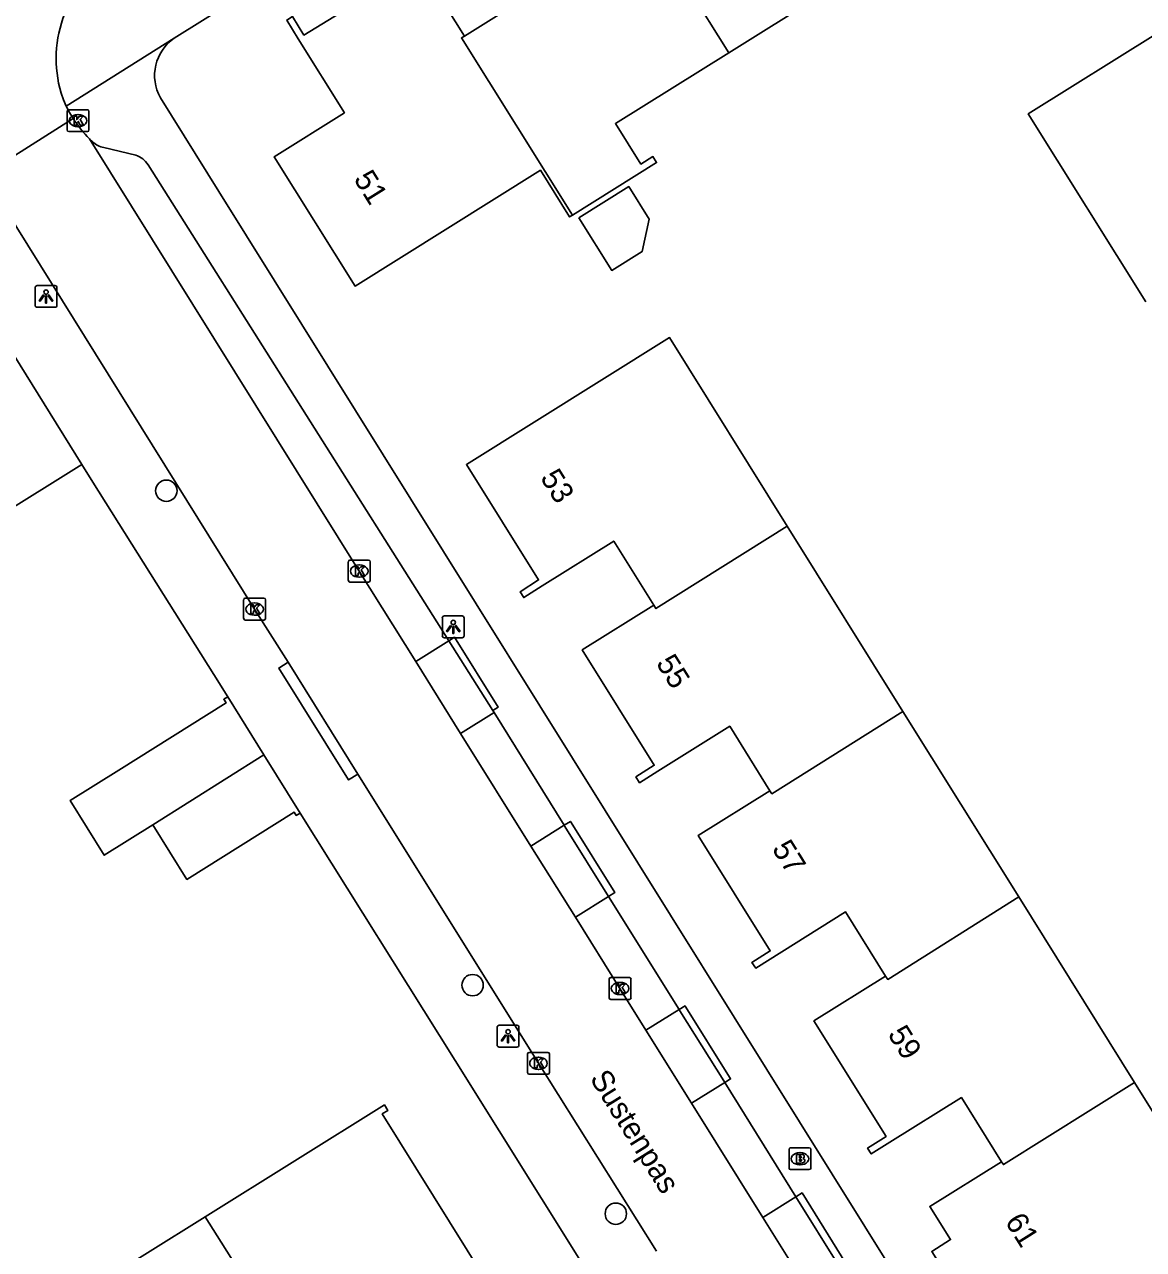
# Model space of a CAD drawing. Extents: x 158838 to 160074, y 386376 to 387776.
# Drawn here: x 159225.3 to 159276.5, y 386933.6 to 386989.6 of the extents above; entities that cross this region are included whole.
import ezdxf

# ---------------------------------------------------------------- set-up
doc = ezdxf.new("R2010")
doc.units = 0
for name, color, linetype in [('IMGEO_Boom', 7, 'Continuous'), ('IMGEO_Brandkraan', 7, 'Continuous'), ('IMGEO_Hek', 7, 'Continuous'), ('IMGEO_Kolk', 7, 'Continuous'), ('IMGEO_Lichtpunt', 7, 'Continuous'), ('IMGEO_Muur', 7, 'Continuous'), ('IMGEO_Openbare_ruimte_label', 7, 'Continuous'), ('IMGEO_Pand', 7, 'Continuous'), ('IMGEO_Pand_nummerreeks', 7, 'Continuous'), ('IMGEO_Parkeervlak_open', 7, 'Continuous'), ('IMGEO_Rijbaan_lokaal_open', 7, 'Continuous'), ('IMGEO_Voetpad_open', 7, 'Continuous')]:
    doc.layers.add(name, color=color, linetype=linetype)

msp = doc.modelspace()

# ---------------------------------------------------------------- linework, layer by layer
at = {"layer": 'IMGEO_Boom'}
for centre in [(159231.82, 386968.291), (159245.828, 386945.69), (159252.378, 386935.242)]:
    msp.add_circle(centre, 0.489, dxfattribs=at)
at = {"layer": 'IMGEO_Brandkraan'}
for p, q in [((159260.299, 386937.33), (159260.299, 386938.182)), ((159260.374, 386938.256), (159261.226, 386938.256)), ((159260.787, 386938.036), (159260.812, 386938.036)), ((159261.3, 386938.182), (159261.3, 386937.33)), ((159260.81, 386937.476), (159260.785, 386937.476)), ((159261.226, 386937.256), (159260.374, 386937.256))]:
    msp.add_line(p, q, dxfattribs=at)
for points in [[(159260.299, 386937.33), (159260.299, 386938.182)], [(159260.374, 386938.256), (159261.226, 386938.256)], [(159261.3, 386938.182), (159261.3, 386937.33)], [(159260.647, 386937.956), (159260.647, 386937.556), (159260.86, 386937.556)], [(159260.878, 386937.956), (159260.647, 386937.956)], [(159260.826, 386937.875), (159260.772, 386937.875), (159260.772, 386937.799)], [(159260.772, 386937.799), (159260.825, 386937.799)], [(159260.834, 386937.723), (159260.772, 386937.723), (159260.772, 386937.642)], [(159260.772, 386937.642), (159260.834, 386937.642)], [(159261.226, 386937.256), (159260.374, 386937.256)]]:
    msp.add_lwpolyline(points, dxfattribs=at)
for centre, radius, start, end in [((159260.376, 386938.18), 0.0765, 91.552, 178.448), ((159260.376, 386938.18), 0.0765, 91.552, 178.448), ((159261.224, 386938.18), 0.0765, 1.552, 88.448), ((159261.224, 386938.18), 0.0765, 1.552, 88.448), ((159260.827, 386937.837), 0.0379, 267.8285, 90.9355), ((159260.835, 386937.682), 0.0404, 269.8759, 90.5077), ((159260.866, 386937.807), 0.251, 268.6676, 293.5347), ((159260.882, 386937.811), 0.145, 59.4692, 91.5367), ((159260.907, 386937.858), 0.0922, 285.5137, 58.1501), ((159260.912, 386937.666), 0.105, 301.3115, 78.989), ((159260.376, 386937.332), 0.0765, 181.552, 268.448), ((159260.376, 386937.332), 0.0765, 181.552, 268.448), ((159261.224, 386937.332), 0.0765, 271.552, 358.448), ((159261.224, 386937.332), 0.0765, 271.552, 358.448)]:
    msp.add_arc(centre, radius, start, end, dxfattribs=at)
for centre, major_axis, ratio, start_param, end_param in [((159260.786, 386937.756), (-0.387, 0.002), 0.722429, 4.712389, 7.853982), ((159260.811, 386937.756), (-0.39, 0.002), 0.717154, 1.570796, 4.712389)]:
    msp.add_ellipse(centre, major_axis=major_axis, ratio=ratio, start_param=start_param, end_param=end_param, dxfattribs=at)
at = {"layer": 'IMGEO_Hek'}
msp.add_lwpolyline([(159228.453, 386968.689), (159233.986, 386959.896)], dxfattribs=at)
at = {"layer": 'IMGEO_Kolk'}
for p, q in [((159227.28, 386984.786), (159227.28, 386985.638)), ((159227.355, 386985.712), (159228.207, 386985.712)), ((159228.281, 386985.638), (159228.281, 386984.786)), ((159227.768, 386985.492), (159227.793, 386985.492)), ((159228.207, 386984.712), (159227.355, 386984.712)), ((159227.791, 386984.932), (159227.766, 386984.932)), ((159240.143, 386964.195), (159240.143, 386965.047)), ((159240.218, 386965.121), (159241.07, 386965.121)), ((159240.631, 386964.901), (159240.656, 386964.901)), ((159241.144, 386965.047), (159241.144, 386964.195)), ((159240.654, 386964.341), (159240.629, 386964.341)), ((159241.07, 386964.121), (159240.218, 386964.121)), ((159235.356, 386962.456), (159235.356, 386963.308)), ((159235.431, 386963.382), (159236.283, 386963.382)), ((159236.357, 386963.308), (159236.357, 386962.456)), ((159235.844, 386963.162), (159235.869, 386963.162)), ((159236.283, 386962.382), (159235.431, 386962.382)), ((159235.867, 386962.602), (159235.842, 386962.602)), ((159252.071, 386945.113), (159252.071, 386945.965)), ((159252.146, 386946.039), (159252.998, 386946.039)), ((159253.072, 386945.965), (159253.072, 386945.113)), ((159252.559, 386945.819), (159252.584, 386945.819)), ((159252.998, 386945.039), (159252.146, 386945.039)), ((159252.582, 386945.259), (159252.557, 386945.259)), ((159248.339, 386941.692), (159248.339, 386942.544)), ((159248.414, 386942.618), (159249.266, 386942.618)), ((159249.34, 386942.544), (159249.34, 386941.692)), ((159248.827, 386942.398), (159248.852, 386942.398)), ((159249.266, 386941.618), (159248.414, 386941.618)), ((159248.85, 386941.838), (159248.825, 386941.838))]:
    msp.add_line(p, q, dxfattribs=at)
for points in [[(159227.28, 386984.786), (159227.28, 386985.638)], [(159227.355, 386985.712), (159228.207, 386985.712)], [(159228.281, 386985.638), (159228.281, 386984.786)], [(159227.601, 386985.412), (159227.724, 386985.412), (159227.724, 386985.261), (159227.854, 386985.412), (159228.018, 386985.412), (159227.872, 386985.261), (159228.025, 386985.012), (159227.873, 386985.012), (159227.788, 386985.176), (159227.724, 386985.109), (159227.724, 386985.012), (159227.601, 386985.012), (159227.601, 386985.412)], [(159228.207, 386984.712), (159227.355, 386984.712)], [(159240.143, 386964.195), (159240.143, 386965.047)], [(159240.218, 386965.121), (159241.07, 386965.121)], [(159241.144, 386965.047), (159241.144, 386964.195)], [(159240.464, 386964.821), (159240.587, 386964.821), (159240.587, 386964.67), (159240.717, 386964.821), (159240.881, 386964.821), (159240.735, 386964.67), (159240.888, 386964.421), (159240.736, 386964.421), (159240.651, 386964.585), (159240.587, 386964.518), (159240.587, 386964.421), (159240.464, 386964.421), (159240.464, 386964.821)], [(159241.07, 386964.121), (159240.218, 386964.121)], [(159235.356, 386962.456), (159235.356, 386963.308)], [(159235.431, 386963.382), (159236.283, 386963.382)], [(159236.357, 386963.308), (159236.357, 386962.456)], [(159235.677, 386963.082), (159235.8, 386963.082), (159235.8, 386962.931), (159235.93, 386963.082), (159236.094, 386963.082), (159235.948, 386962.931), (159236.101, 386962.682), (159235.949, 386962.682), (159235.864, 386962.846), (159235.8, 386962.779), (159235.8, 386962.682), (159235.677, 386962.682), (159235.677, 386963.082)], [(159236.283, 386962.382), (159235.431, 386962.382)], [(159252.071, 386945.113), (159252.071, 386945.965)], [(159252.146, 386946.039), (159252.998, 386946.039)], [(159253.072, 386945.965), (159253.072, 386945.113)], [(159252.392, 386945.739), (159252.515, 386945.739), (159252.515, 386945.588), (159252.645, 386945.739), (159252.809, 386945.739), (159252.663, 386945.588), (159252.816, 386945.339), (159252.664, 386945.339), (159252.579, 386945.503), (159252.515, 386945.436), (159252.515, 386945.339), (159252.392, 386945.339), (159252.392, 386945.739)], [(159252.998, 386945.039), (159252.146, 386945.039)], [(159248.339, 386941.692), (159248.339, 386942.544)], [(159248.414, 386942.618), (159249.266, 386942.618)], [(159249.34, 386942.544), (159249.34, 386941.692)], [(159248.66, 386942.318), (159248.783, 386942.318), (159248.783, 386942.167), (159248.913, 386942.318), (159249.077, 386942.318), (159248.931, 386942.167), (159249.084, 386941.918), (159248.932, 386941.918), (159248.847, 386942.082), (159248.783, 386942.015), (159248.783, 386941.918), (159248.66, 386941.918), (159248.66, 386942.318)], [(159249.266, 386941.618), (159248.414, 386941.618)]]:
    msp.add_lwpolyline(points, dxfattribs=at)
for centre, start, end in [((159227.357, 386985.636), 91.552, 178.448), ((159227.357, 386985.636), 91.552, 178.448), ((159228.205, 386985.636), 1.552, 88.448), ((159228.205, 386985.636), 1.552, 88.448), ((159227.357, 386984.788), 181.552, 268.448), ((159227.357, 386984.788), 181.552, 268.448), ((159228.205, 386984.788), 271.552, 358.448), ((159228.205, 386984.788), 271.552, 358.448), ((159240.22, 386965.045), 91.552, 178.448), ((159240.22, 386965.045), 91.552, 178.448), ((159241.068, 386965.045), 1.552, 88.448), ((159241.068, 386965.045), 1.552, 88.448), ((159240.22, 386964.197), 181.552, 268.448), ((159240.22, 386964.197), 181.552, 268.448), ((159241.068, 386964.197), 271.552, 358.448), ((159241.068, 386964.197), 271.552, 358.448), ((159235.433, 386963.306), 91.552, 178.448), ((159235.433, 386963.306), 91.552, 178.448), ((159236.281, 386963.306), 1.552, 88.448), ((159236.281, 386963.306), 1.552, 88.448), ((159235.433, 386962.458), 181.552, 268.448), ((159235.433, 386962.458), 181.552, 268.448), ((159236.281, 386962.458), 271.552, 358.448), ((159236.281, 386962.458), 271.552, 358.448), ((159252.148, 386945.963), 91.552, 178.448), ((159252.148, 386945.963), 91.552, 178.448), ((159252.996, 386945.963), 1.552, 88.448), ((159252.996, 386945.963), 1.552, 88.448), ((159252.148, 386945.115), 181.552, 268.448), ((159252.148, 386945.115), 181.552, 268.448), ((159252.996, 386945.115), 271.552, 358.448), ((159252.996, 386945.115), 271.552, 358.448), ((159248.416, 386942.542), 91.552, 178.448), ((159248.416, 386942.542), 91.552, 178.448), ((159249.264, 386942.542), 1.552, 88.448), ((159249.264, 386942.542), 1.552, 88.448), ((159248.416, 386941.694), 181.552, 268.448), ((159248.416, 386941.694), 181.552, 268.448), ((159249.264, 386941.694), 271.552, 358.448), ((159249.264, 386941.694), 271.552, 358.448)]:
    msp.add_arc(centre, 0.0765, start, end, dxfattribs=at)
for centre, major_axis, ratio, start_param, end_param in [((159227.767, 386985.212), (-0.387, 0.002), 0.722429, 4.712389, 7.853982), ((159227.792, 386985.212), (-0.39, 0.002), 0.717154, 1.570796, 4.712389), ((159240.63, 386964.621), (-0.387, 0.002), 0.722429, 4.712389, 7.853982), ((159240.655, 386964.621), (-0.39, 0.002), 0.717154, 1.570796, 4.712389), ((159235.843, 386962.882), (-0.387, 0.002), 0.722429, 4.712389, 7.853982), ((159235.868, 386962.882), (-0.39, 0.002), 0.717154, 1.570796, 4.712389), ((159252.558, 386945.539), (-0.387, 0.002), 0.722429, 4.712389, 7.853982), ((159252.583, 386945.539), (-0.39, 0.002), 0.717154, 1.570796, 4.712389), ((159248.826, 386942.118), (-0.387, 0.002), 0.722429, 4.712389, 7.853982), ((159248.851, 386942.118), (-0.39, 0.002), 0.717154, 1.570796, 4.712389)]:
    msp.add_ellipse(centre, major_axis=major_axis, ratio=ratio, start_param=start_param, end_param=end_param, dxfattribs=at)
at = {"layer": 'IMGEO_Lichtpunt'}
for p, q in [((159225.819, 386977.58), (159225.819, 386976.773)), ((159225.819, 386977.58), (159225.819, 386976.773)), ((159226.721, 386977.675), (159225.913, 386977.675)), ((159226.721, 386977.675), (159225.913, 386977.675)), ((159226.815, 386976.773), (159226.815, 386977.58)), ((159226.815, 386976.773), (159226.815, 386977.58)), ((159225.913, 386976.679), (159226.721, 386976.679)), ((159225.913, 386976.679), (159226.721, 386976.679)), ((159244.443, 386962.473), (159244.443, 386961.666)), ((159244.443, 386962.473), (159244.443, 386961.666)), ((159245.345, 386962.568), (159244.537, 386962.568)), ((159245.345, 386962.568), (159244.537, 386962.568)), ((159245.439, 386961.666), (159245.439, 386962.473)), ((159245.439, 386961.666), (159245.439, 386962.473)), ((159244.537, 386961.572), (159245.345, 386961.572)), ((159244.537, 386961.572), (159245.345, 386961.572)), ((159246.951, 386943.761), (159246.951, 386942.954)), ((159246.951, 386943.761), (159246.951, 386942.954)), ((159247.853, 386943.856), (159247.045, 386943.856)), ((159247.853, 386943.856), (159247.045, 386943.856)), ((159247.947, 386942.954), (159247.947, 386943.761)), ((159247.947, 386942.954), (159247.947, 386943.761)), ((159247.045, 386942.86), (159247.853, 386942.86)), ((159247.045, 386942.86), (159247.853, 386942.86))]:
    msp.add_line(p, q, dxfattribs=at)
for points in [[(159226.193, 386977.244), (159226.232, 386977.216), (159226.044, 386976.954), (159226.006, 386976.981), (159226.193, 386977.244)], [(159226.295, 386977.196), (159226.342, 386977.196), (159226.342, 386976.874), (159226.295, 386976.874), (159226.295, 386977.196)], [(159226.405, 386977.216), (159226.443, 386977.243), (159226.63, 386976.981), (159226.591, 386976.953), (159226.405, 386977.216)], [(159244.817, 386962.137), (159244.856, 386962.109), (159244.668, 386961.847), (159244.63, 386961.874), (159244.817, 386962.137)], [(159244.919, 386962.089), (159244.966, 386962.089), (159244.966, 386961.767), (159244.919, 386961.767), (159244.919, 386962.089)], [(159245.029, 386962.109), (159245.067, 386962.136), (159245.254, 386961.874), (159245.215, 386961.846), (159245.029, 386962.109)], [(159247.325, 386943.425), (159247.364, 386943.397), (159247.176, 386943.135), (159247.138, 386943.162), (159247.325, 386943.425)], [(159247.427, 386943.377), (159247.474, 386943.377), (159247.474, 386943.055), (159247.427, 386943.055), (159247.427, 386943.377)], [(159247.537, 386943.397), (159247.575, 386943.424), (159247.762, 386943.162), (159247.723, 386943.134), (159247.537, 386943.397)]]:
    msp.add_lwpolyline(points, dxfattribs=at)
for centre in [(159226.318, 386977.378), (159244.942, 386962.271), (159247.45, 386943.559)]:
    msp.add_circle(centre, 0.0994, dxfattribs=at)
for centre, start, end in [((159225.913, 386977.58), 90, 180), ((159225.913, 386977.58), 90, 180), ((159226.721, 386977.58), 0, 90), ((159226.721, 386977.58), 0, 90), ((159225.913, 386976.773), 180, 270), ((159225.913, 386976.773), 180, 270), ((159226.721, 386976.773), 270, 0), ((159226.721, 386976.773), 270, 360), ((159244.537, 386962.473), 90, 180), ((159244.537, 386962.473), 90, 180), ((159245.345, 386962.473), 0, 90), ((159245.345, 386962.473), 0, 90), ((159244.537, 386961.666), 180, 270), ((159244.537, 386961.666), 180, 270), ((159245.345, 386961.666), 270, 0), ((159245.345, 386961.666), 270, 360), ((159247.045, 386943.761), 90, 180), ((159247.045, 386943.761), 90, 180), ((159247.853, 386943.761), 0, 90), ((159247.853, 386943.761), 0, 90), ((159247.045, 386942.954), 180, 270), ((159247.045, 386942.954), 180, 270), ((159247.853, 386942.954), 270, 0), ((159247.853, 386942.954), 270, 360)]:
    msp.add_arc(centre, 0.0946, start, end, dxfattribs=at)
at = {"layer": 'IMGEO_Muur'}
for points in [[(159234.22, 386981.98), (159243.007, 386967.906)], [(159237.938, 386953.56), (159245.033, 386942.24)]]:
    msp.add_lwpolyline(points, dxfattribs=at)
at = {"layer": 'IMGEO_Pand'}
for points in [[(159245.45, 386989.081), (159248.388, 386990.919), (159245.803, 386995.052), (159246.066, 386995.216), (159246.596, 386994.369), (159251.879, 386997.674), (159253.934, 386994.388)], [(159257.54, 386988.314), (159253.798, 386994.303), (159253.934, 386994.388)], [(159267.338, 386991.491), (159267.202, 386991.406), (159265.878, 386993.524), (159257.54, 386988.314)], [(159250.396, 386980.893), (159250.26, 386980.808), (159248.926, 386982.944), (159240.452, 386977.649), (159236.756, 386983.564), (159239.968, 386985.571), (159237.85, 386988.96), (159237.327, 386989.812), (159237.591, 386989.974), (159238.114, 386989.122), (159243.395, 386992.366), (159245.45, 386989.081)], [(159245.45, 386989.081), (159245.314, 386988.996), (159250.396, 386980.893)], [(159276.622, 386976.926), (159271.244, 386985.523), (159277.196, 386989.247), (159279.211, 386986.025), (159282.518, 386988.093), (159283.396, 386988.625), (159283.551, 386988.359), (159282.688, 386987.82), (159285.986, 386982.542), (159282.707, 386980.493)], [(159257.54, 386988.314), (159252.363, 386985.079), (159253.522, 386983.224), (159254.073, 386983.568), (159254.242, 386983.297), (159250.396, 386980.893)], [(159250.687, 386980.773), (159252.194, 386978.362), (159253.577, 386979.226), (159253.906, 386980.702), (159252.97, 386982.2), (159250.687, 386980.773)], [(159223.673, 386976.361), (159227.951, 386969.495)], [(159254.114, 386963.06), (159252.282, 386965.993), (159249.01, 386963.949), (159248.165, 386963.411), (159248.005, 386963.673), (159248.845, 386964.213), (159245.547, 386969.492), (159254.834, 386975.292), (159260.216, 386966.675)], [(159219.83, 386966.461), (159223.048, 386968.478), (159223.962, 386967.01), (159227.951, 386969.495)], [(159260.216, 386966.675), (159254.209, 386962.907), (159254.114, 386963.06)], [(159260.216, 386966.675), (159265.508, 386958.202)], [(159259.424, 386954.581), (159257.586, 386957.523), (159254.306, 386955.473), (159253.462, 386954.943), (159253.296, 386955.207), (159254.139, 386955.74), (159250.843, 386961.016), (159254.114, 386963.06)], [(159234.626, 386958.869), (159234.448, 386958.758), (159234.549, 386958.596), (159229.639, 386955.523), (159227.415, 386954.131), (159228.981, 386951.628), (159231.2, 386953.023)], [(159236.282, 386956.214), (159234.626, 386958.869)], [(159259.424, 386954.581), (159259.514, 386954.437), (159265.508, 386958.202)], [(159265.508, 386958.202), (159270.805, 386949.721)], [(159231.2, 386953.023), (159236.282, 386956.214)], [(159236.282, 386956.214), (159237.938, 386953.56)], [(159264.719, 386946.106), (159262.887, 386949.038), (159258.777, 386946.469), (159258.606, 386946.73), (159259.441, 386947.254), (159256.144, 386952.532), (159259.424, 386954.581)], [(159237.938, 386953.56), (159237.76, 386953.448), (159237.665, 386953.601), (159232.762, 386950.523), (159231.2, 386953.023)], [(159270.805, 386949.721), (159264.814, 386945.953), (159264.719, 386946.106)], [(159270.805, 386949.721), (159276.102, 386941.24)], [(159270.02, 386937.621), (159268.188, 386940.554), (159264.908, 386938.505), (159264.062, 386937.972), (159263.893, 386938.244), (159264.739, 386938.775), (159261.439, 386944.056), (159264.719, 386946.106)], [(159276.102, 386941.24), (159281.5, 386932.598), (159275.572, 386928.895), (159273.559, 386932.118), (159270.217, 386930.031), (159269.363, 386929.508), (159269.196, 386929.772), (159266.827, 386933.518), (159267.687, 386934.062), (159266.74, 386935.572), (159270.02, 386937.621)], [(159276.102, 386941.24), (159270.105, 386937.485), (159270.02, 386937.621)], [(159233.601, 386935.103), (159241.793, 386940.217), (159241.952, 386939.962), (159241.697, 386939.803), (159247.125, 386931.113), (159246.761, 386930.886), (159247.367, 386929.911), (159247.113, 386929.753), (159246.886, 386930.118), (159243.571, 386928.902), (159242, 386927.925), (159240.013, 386931.101), (159237.227, 386929.357)], [(159225.681, 386930.159), (159233.601, 386935.103)], [(159237.227, 386929.357), (159233.601, 386935.103)]]:
    msp.add_lwpolyline(points, dxfattribs=at)
at = {"layer": 'IMGEO_Parkeervlak_open'}
for points in [[(159243.224, 386960.485), (159244.621, 386961.358), (159244.743, 386961.434)], [(159246.81, 386958.151), (159245.281, 386957.195)], [(159248.497, 386952.05), (159250.016, 386952.999)], [(159252.048, 386949.747), (159250.529, 386948.798)], [(159253.758, 386943.629), (159255.271, 386944.573)], [(159257.366, 386941.241), (159255.843, 386940.29)], [(159259.101, 386935.072), (159260.615, 386936.017)]]:
    msp.add_lwpolyline(points, dxfattribs=at)
at = {"layer": 'IMGEO_Rijbaan_lokaal_open'}
for points in [[(159227.008, 386986.467), (159227.117, 386986.167), (159227.245, 386985.874)], [(159227.245, 386985.874), (159227.39, 386985.589), (159227.553, 386985.313)], [(159227.553, 386985.313), (159223.449, 386982.721)], [(159243.224, 386960.485), (159240.639, 386964.621), (159228.308, 386984.377)], [(159237.386, 386960.45), (159235.854, 386962.883), (159224.478, 386981.131), (159223.449, 386982.721)], [(159237.386, 386960.45), (159240.581, 386955.34)], [(159245.281, 386957.195), (159243.224, 386960.485)], [(159248.497, 386952.05), (159245.281, 386957.195)], [(159254.232, 386933.527), (159248.837, 386942.118), (159240.581, 386955.34)], [(159250.529, 386948.798), (159248.497, 386952.05)], [(159253.758, 386943.629), (159252.567, 386945.538), (159250.529, 386948.798)], [(159255.843, 386940.29), (159253.758, 386943.629)], [(159259.101, 386935.072), (159255.843, 386940.29)], [(159261.156, 386931.78), (159259.101, 386935.072)]]:
    msp.add_lwpolyline(points, dxfattribs=at)
for centre, radius, start, end in [((159232.338, 386988.05), 5.56, 158.2687, 196.5433), ((159232.086, 386988.197), 5.372, 212.4641, 225.3169)]:
    msp.add_arc(centre, radius, start, end, dxfattribs=at)
at = {"layer": 'IMGEO_Voetpad_open'}
for points in [[(159268.983, 387011.952), (159249.829, 387000), (159232.183, 386988.989)], [(159232.183, 386988.989), (159227.245, 386985.874)], [(159231.551, 386986.255), (159234.22, 386981.98), (159243.007, 386967.906), (159269.667, 386925.206), (159275.29, 386916.2), (159281.43, 386906.366)], [(159228.308, 386984.377), (159228.455, 386984.238)], [(159228.954, 386983.983), (159230.419, 386983.64)], [(159230.983, 386983.191), (159244.743, 386961.434)], [(159227.951, 386969.495), (159228.453, 386968.689), (159233.986, 386959.896), (159234.626, 386958.869)], [(159244.743, 386961.434), (159244.997, 386961.594), (159246.996, 386958.392), (159246.754, 386958.24)], [(159244.743, 386961.434), (159246.754, 386958.24)], [(159240.581, 386955.34), (159240.158, 386955.075), (159236.963, 386960.185), (159237.386, 386960.45)], [(159246.754, 386958.24), (159246.81, 386958.151)], [(159246.81, 386958.151), (159250.016, 386952.999)], [(159237.938, 386953.56), (159245.033, 386942.24), (159250.995, 386932.728)], [(159250.016, 386952.999), (159250.299, 386953.176), (159250.331, 386953.124), (159252.329, 386949.923), (159252.048, 386949.747)], [(159250.016, 386952.999), (159250.048, 386952.947), (159252.048, 386949.747)], [(159252.048, 386949.747), (159255.271, 386944.573)], [(159255.271, 386944.573), (159255.544, 386944.744), (159255.583, 386944.682), (159257.583, 386941.48), (159257.629, 386941.405), (159257.366, 386941.241)], [(159255.271, 386944.573), (159255.31, 386944.51), (159257.32, 386941.315), (159257.366, 386941.241)], [(159257.366, 386941.241), (159260.615, 386936.017)], [(159260.615, 386936.017), (159260.9, 386936.194), (159262.888, 386932.99), (159262.603, 386932.813)], [(159260.615, 386936.017), (159262.603, 386932.813)]]:
    msp.add_lwpolyline(points, dxfattribs=at)
for centre, radius, start, end in [((159233.361, 386987.277), 2.078, 124.5234, 209.4445), ((159229.108, 386984.9), 0.929, 225.3868, 260.4771), ((159230.039, 386982.584), 1.123, 32.7525, 70.2009)]:
    msp.add_arc(centre, radius, start, end, dxfattribs=at)

# ---------------------------------------------------------------- texts
at = {"layer": 'IMGEO_Openbare_ruimte_label'}
msp.add_text('Sustenpas', height=1, rotation=302.0054, dxfattribs=at).set_placement((159251.161, 386941.426))
at = {"layer": 'IMGEO_Pand_nummerreeks'}
for s, rotation, p in [('51', 301.9993, (159240.363, 386982.546)), ('53', 301.9946, (159248.895, 386968.888)), ('55', 301.9937, (159254.191, 386960.413)), ('57', 301.9917, (159259.492, 386951.928)), ('59', 302.0005, (159264.788, 386943.451)), ('61', 302.1083, (159270.15, 386934.88))]:
    msp.add_text(s, height=1, rotation=rotation, dxfattribs=at).set_placement(p)

doc.saveas('drawing.dxf')
